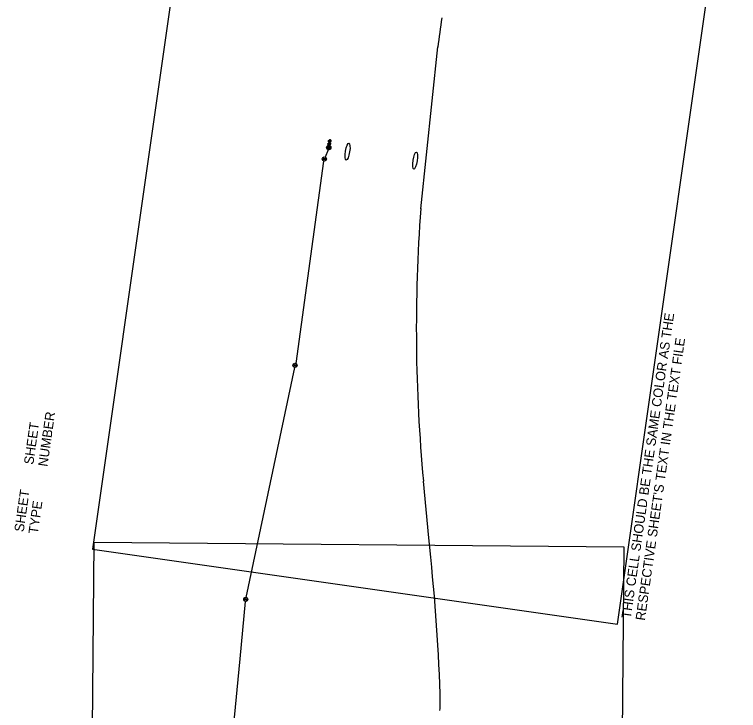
# Model space of a CAD drawing. Extents: x 601462 to 605493, y 331960 to 402715.
# Drawn here: x 602228 to 603560, y 366444 to 367723 of the extents above; entities that cross this region are included whole.
import ezdxf

# ---------------------------------------------------------------- set-up
doc = ezdxf.new("R2010")
doc.units = 0
for name, color, linetype in [('P_FTMS', 7, 'Continuous'), ('P_FTMSConduit', 7, 'Continuous'), ('P_MISC_TXT_1A (Construction)', 7, 'Continuous'), ('P_MISC_TXT_1B (Construction)', 7, 'Continuous')]:
    doc.layers.add(name, color=color, linetype=linetype)

msp = doc.modelspace()

# ---------------------------------------------------------------- linework, layer by layer
at = {"layer": 'P_FTMS'}
for p, q in [((602805.2, 367490.8), (602810.8, 367489.9)), ((602805.4, 367490.6), (602805.5, 367491)), ((602805.4, 367490.6), (602810.5, 367489.7)), ((602805.5, 367491), (602810.6, 367490.2)), ((602805.6, 367490.3), (602805.7, 367491.2)), ((602805.7, 367491.2), (602810.4, 367490.5)), ((602805.8, 367490), (602806, 367491.4)), ((602806, 367489.7), (602806.3, 367491.6)), ((602806, 367491.4), (602810.2, 367490.8)), ((602806.2, 367489.5), (602806.6, 367491.8)), ((602806.3, 367491.6), (602810, 367491)), ((602806.4, 367489.2), (602806.8, 367492)), ((602806.6, 367488.9), (602807.1, 367492.2)), ((602806.6, 367491.8), (602809.8, 367491.3)), ((602806.8, 367488.6), (602807.4, 367492.4)), ((602806.8, 367492), (602809.6, 367491.6)), ((602807, 367488.4), (602807.7, 367492.6)), ((602807.1, 367492.2), (602809.4, 367491.9)), ((602807.2, 367488.1), (602807.9, 367492.8)), ((602807.4, 367487.8), (602808.2, 367493)), ((602807.4, 367492.4), (602809.2, 367492.1)), ((602807.6, 367487.6), (602808.5, 367493.1)), ((602807.7, 367492.6), (602809, 367492.4)), ((602807.8, 367487.8), (602808.7, 367492.8)), ((602807.9, 367492.8), (602808.8, 367492.7)), ((602808.1, 367488), (602808.9, 367492.6)), ((602808.2, 367493), (602808.6, 367493)), ((602808.2, 367493), (602808.6, 367493)), ((602808.4, 367488.2), (602809.1, 367492.3)), ((602808.7, 367488.4), (602809.3, 367492)), ((602809, 367488.6), (602809.5, 367491.7)), ((602809.2, 367488.8), (602809.7, 367491.5)), ((602809.5, 367489), (602809.9, 367491.2)), ((602809.8, 367489.2), (602810.1, 367490.9)), ((602810.1, 367489.4), (602810.3, 367490.6)), ((602803.7, 367481.2), (602802.5, 367477.9)), ((602803.2, 367480.7), (602802.5, 367478.6)), ((602809.9, 367476.3), (602802.5, 367479)), ((602809.8, 367476.1), (602802.5, 367478.8)), ((602809.6, 367475.9), (602802.5, 367478.5)), ((602809.5, 367475.7), (602802.5, 367478.2)), ((602809.3, 367475.5), (602802.5, 367478)), ((602809.1, 367475.3), (602802.5, 367477.7)), ((602804, 367481.5), (602802.6, 367477.5)), ((602810.1, 367476.7), (602802.6, 367479.5)), ((602810, 367476.5), (602802.6, 367479.2)), ((602808.9, 367475.2), (602802.6, 367477.4)), ((602804.4, 367481.7), (602802.7, 367477.1)), ((602810.2, 367477), (602802.7, 367479.7)), ((602804.7, 367481.9), (602802.8, 367476.7)), ((602810.3, 367477.2), (602802.8, 367479.9)), ((602805, 367482), (602802.9, 367476.4)), ((602810.3, 367477.4), (602802.9, 367480.1)), ((602810.4, 367477.7), (602803, 367480.3)), ((602805.3, 367482.2), (602803.1, 367476.2)), ((602810.4, 367477.9), (602803.1, 367480.6)), ((602805.6, 367482.2), (602803.3, 367475.9)), ((602810.4, 367478.2), (602803.3, 367480.8)), ((602810.4, 367478.4), (602803.4, 367481)), ((602805.8, 367482.3), (602803.5, 367475.7)), ((602806.1, 367482.3), (602803.6, 367475.5)), ((602810.4, 367478.7), (602803.6, 367481.1)), ((602806.4, 367482.3), (602803.8, 367475.3)), ((602810.4, 367478.9), (602803.8, 367481.3)), ((602806.6, 367482.3), (602804, 367475.2)), ((602810.3, 367479.2), (602804, 367481.5)), ((602806.9, 367482.3), (602804.2, 367475)), ((602804.3, 367485.3), (602809.9, 367484.4)), ((602810.3, 367479.5), (602804.3, 367481.7)), ((602807.1, 367482.3), (602804.4, 367474.9)), ((602804.5, 367485), (602804.6, 367485.5)), ((602804.5, 367485), (602809.6, 367484.2)), ((602810.2, 367479.8), (602804.5, 367481.8)), ((602804.6, 367485.5), (602809.7, 367484.7)), ((602807.4, 367482.2), (602804.6, 367474.8)), ((602804.7, 367484.7), (602804.8, 367485.7)), ((602804.7, 367484.7), (602809.3, 367484)), ((602804.8, 367485.7), (602809.5, 367484.9)), ((602810, 367480.1), (602804.8, 367482)), ((602804.9, 367484.5), (602805.1, 367485.9)), ((602804.9, 367484.5), (602809, 367483.8)), ((602807.6, 367482.2), (602804.9, 367474.7)), ((602805.1, 367484.2), (602805.4, 367486.1)), ((602805.1, 367485.9), (602809.3, 367485.2)), ((602805.1, 367484.2), (602808.8, 367483.6)), ((602807.8, 367482.1), (602805.1, 367474.6)), ((602809.9, 367480.4), (602805.2, 367482.1)), ((602805.3, 367483.9), (602805.7, 367486.3)), ((602805.3, 367483.9), (602808.5, 367483.4)), ((602808, 367482), (602805.3, 367474.5)), ((602805.4, 367486.1), (602809.1, 367485.5)), ((602805.5, 367483.6), (602805.9, 367486.5)), ((602805.5, 367483.6), (602808.2, 367483.2)), ((602808.3, 367481.9), (602805.5, 367474.4)), ((602805.6, 367490.3), (602810.2, 367489.5)), ((602809.6, 367480.8), (602805.6, 367482.2)), ((602805.7, 367483.4), (602806.2, 367486.7)), ((602805.7, 367486.3), (602808.9, 367485.8)), ((602805.7, 367483.4), (602807.9, 367483)), ((602805.8, 367490), (602809.9, 367489.3)), ((602808.5, 367481.8), (602805.8, 367474.4)), ((602805.9, 367483.1), (602806.5, 367486.9)), ((602805.9, 367486.5), (602808.7, 367486)), ((602805.9, 367483.1), (602807.7, 367482.8)), ((602806, 367489.7), (602809.7, 367489.1)), ((602808.7, 367481.6), (602806, 367474.4)), ((602806.1, 367482.8), (602806.8, 367487.1)), ((602806.1, 367482.8), (602807.4, 367482.6)), ((602809.3, 367481.1), (602806.1, 367482.3)), ((602806.2, 367489.5), (602809.4, 367488.9)), ((602806.2, 367486.7), (602808.5, 367486.3)), ((602806.3, 367482.5), (602807, 367487.3)), ((602806.3, 367482.5), (602807.1, 367482.4)), ((602808.9, 367481.5), (602806.3, 367474.3)), ((602806.4, 367489.2), (602809.1, 367488.7)), ((602806.5, 367482.3), (602807.3, 367487.5)), ((602806.5, 367486.9), (602808.3, 367486.6)), ((602806.5, 367482.3), (602806.8, 367482.2)), ((602809.1, 367481.3), (602806.5, 367474.3)), ((602806.6, 367488.9), (602808.8, 367488.5)), ((602806.7, 367482.1), (602807.6, 367487.6)), ((602808.8, 367481.6), (602806.7, 367482.3)), ((602806.8, 367488.6), (602808.6, 367488.3)), ((602806.8, 367487.1), (602808.1, 367486.9)), ((602809.3, 367481.2), (602806.8, 367474.4)), ((602807, 367488.4), (602808.3, 367488.2)), ((602807, 367487.3), (602807.9, 367487.1)), ((602807, 367482.3), (602807.8, 367487.3)), ((602809.4, 367481), (602807.1, 367474.4)), ((602807.2, 367488.1), (602808, 367488)), ((602807.2, 367482.5), (602808, 367487)), ((602807.3, 367487.5), (602807.7, 367487.4)), ((602809.6, 367480.7), (602807.3, 367474.4)), ((602807.4, 367487.8), (602807.7, 367487.8)), ((602807.5, 367482.7), (602808.2, 367486.7)), ((602809.8, 367480.5), (602807.6, 367474.5)), ((602807.8, 367482.9), (602808.4, 367486.5)), ((602810, 367480.2), (602807.9, 367474.6)), ((602808.1, 367483.1), (602808.6, 367486.2)), ((602810.1, 367479.9), (602808.2, 367474.8)), ((602808.3, 367483.3), (602808.8, 367485.9)), ((602810.2, 367479.6), (602808.5, 367474.9)), ((602808.6, 367483.5), (602809, 367485.6)), ((602808.9, 367483.7), (602809.2, 367485.4)), ((602810.3, 367479.2), (602808.9, 367475.2)), ((602809.2, 367483.9), (602809.4, 367485.1)), ((602810.4, 367478.7), (602809.2, 367475.5)), ((602809.4, 367484.1), (602809.6, 367484.8)), ((602809.7, 367484.3), (602809.8, 367484.5)), ((602810.4, 367478), (602809.7, 367476)), ((602810.3, 367489.6), (602810.5, 367490.4)), ((602810.6, 367489.8), (602810.6, 367490.1)), ((602808.6, 367475), (602802.6, 367477.2)), ((602808.4, 367474.8), (602802.7, 367476.9)), ((602808.1, 367474.7), (602802.9, 367476.6)), ((602807.7, 367474.5), (602803, 367476.2)), ((602807.3, 367474.4), (602803.3, 367475.9)), ((602806.8, 367474.4), (602803.6, 367475.5)), ((602806.2, 367474.4), (602804.1, 367475.1))]:
    msp.add_line(p, q, dxfattribs=at)
for points in [[(602808.4, 367493.2), (602810.8, 367489.9), (602807.5, 367487.6), (602805.2, 367490.8)], [(602807.5, 367487.6), (602809.9, 367484.4), (602806.6, 367482), (602804.3, 367485.3)]]:
    msp.add_lwpolyline(points, close=True, dxfattribs=at)
for centre, radius in [((602806.4, 367478.3), 4), ((602798.1, 367457.4), 3.75), ((602744.2, 367078.2), 3.75), ((602653.6, 366647.9), 3.75)]:
    msp.add_circle(centre, radius, dxfattribs=at)
for centre, start, end in [((602797, 367453.1), 22.7307, 128.9864), ((602799.2, 367461.8), 202.7307, 308.9864), ((602745.3, 367082.6), 202.7307, 308.9864), ((602743.1, 367073.8), 22.7307, 128.9864), ((602652.5, 366643.5), 22.7307, 128.9864), ((602654.7, 366652.2), 202.7307, 308.9864)]:
    msp.add_arc(centre, 3.75, start, end, dxfattribs=at)
for centre in [(602841, 367471), (602965, 367454.4)]:
    msp.add_ellipse(centre, major_axis=(2.4, 15.8), ratio=0.23471, dxfattribs=at)
at = {"layer": 'P_FTMSConduit'}
for p, q in [((602975.5, 367365.9), (603006.7, 367663.5)), ((602805.3, 367474.5), (602799.6, 367460.9)), ((602746.1, 367081.4), (602797.4, 367453.5)), ((602654.3, 366651.5), (602743.7, 367074.3)), ((602990.1, 366760.8), (602980.3, 366865.4)), ((602643.7, 366538.7), (602653.2, 366644.1)), ((602621.8, 366321.4), (602643.7, 366538.7))]:
    msp.add_line(p, q, dxfattribs=at)
for centre, radius, start, end in [((617011.6, 365756.8), 14134, 172.02947, 172.24824), ((605949.3, 367144.4), 2982, 175.7347, 185.3681), ((599069.3, 366330.3), 3944.4, 2.09, 6.2687), ((599984.2, 366491.6), 3027, 359.0919, 359.6616)]:
    msp.add_arc(centre, radius, start, end, dxfattribs=at)
at = {"layer": 'P_MISC_TXT_1A (Construction)'}
msp.add_lwpolyline([(603337.3, 366602.3), (603559.7, 368161.5), (602594.5, 368299.2), (602372.1, 366740)], close=True, dxfattribs=at)
at = {"layer": 'P_MISC_TXT_1B (Construction)'}
msp.add_lwpolyline([(603335.2, 365168.8), (603349.6, 366743.8), (602374.6, 366752.6), (602360.3, 365177.7)], close=True, dxfattribs=at)

# ---------------------------------------------------------------- texts
at = {"layer": 'P_MISC_TXT_1A (Construction)'}
for s, p in [('THIS CELL SHOULD BE THE SAME COLOR AS THE', (603361.5, 366611.9)), ("RESPECTIVE SHEET'S TEXT IN THE TEXT FILE", (603387.5, 366608.2)), ('NUMBER', (602289, 366891.2)), ('SHEET', (602263, 366894.9)), ('SHEET', (602245.3, 366771.1)), ('TYPE', (602271.3, 366767.4))]:
    msp.add_text(s, height=17.5, rotation=81.8828, dxfattribs=at).set_placement(p)

doc.saveas('drawing.dxf')
